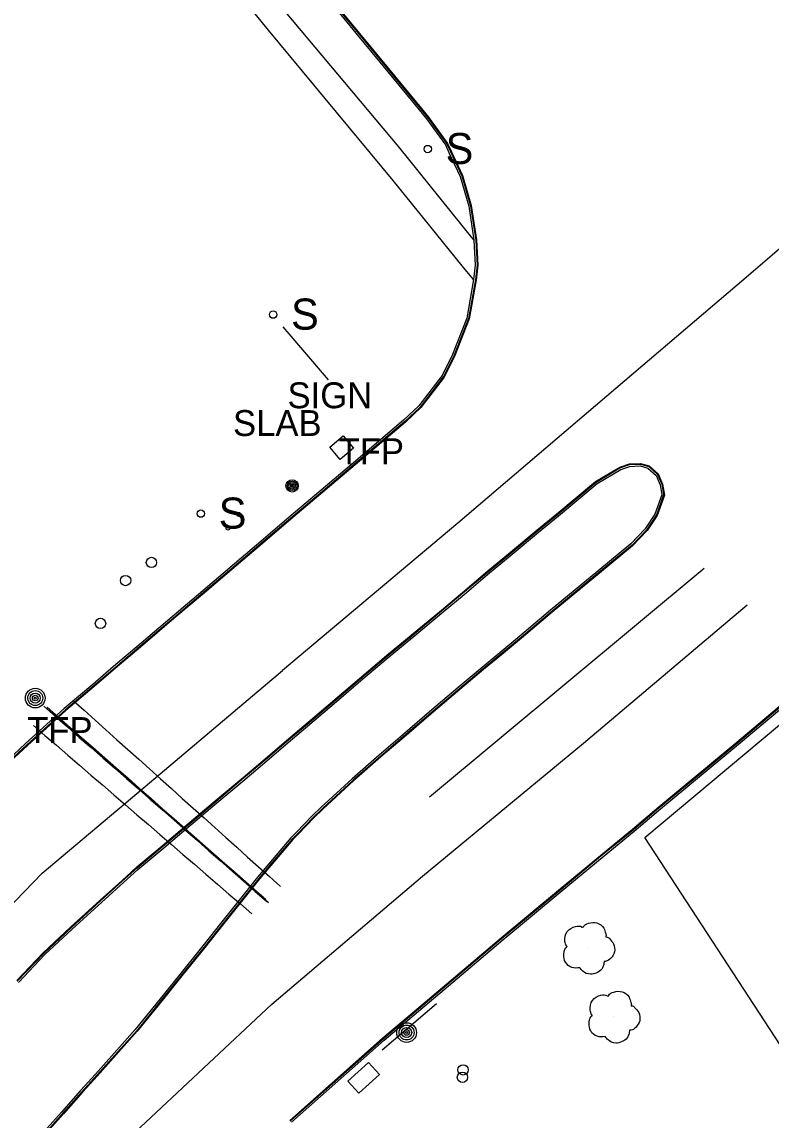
# Model space of a CAD drawing. Extents: x 368532 to 392481, y 10654822 to 10676899.
# Drawn here: x 374499.3 to 374643.9, y 10670907.2 to 10671119.3 of the extents above; entities that cross this region are included whole.
import ezdxf

# ---------------------------------------------------------------- set-up
doc = ezdxf.new("R2010")
doc.units = 0
for name, color, linetype in [('p_Catenary', 7, 'Continuous'), ('p_dtm sidewalk', 7, 'Continuous'), ('p_dtm slab', 7, 'Continuous'), ('p_road - paved curb', 7, 'Continuous'), ('p_road guard rails', 7, 'Continuous'), ('p_road paint stripe', 7, 'Continuous'), ('p_structure constr area', 7, 'Continuous'), ('p_structure sign', 7, 'Continuous'), ('p_structure unidentified', 7, 'Continuous'), ('p_utility general pole', 7, 'Continuous'), ('p_utility guy anchor', 7, 'Continuous'), ('p_veg tree', 7, 'Continuous')]:
    doc.layers.add(name, color=color, linetype=linetype)

msp = doc.modelspace()

# ---------------------------------------------------------------- linework, layer by layer
at = {"layer": 'p_Catenary'}
for points in [[(374509.19, 10670988.24), (374511.29, 10670986.35), (374513.39, 10670984.46), (374515.5, 10670982.57), (374517.6, 10670980.68), (374519.71, 10670978.8), (374521.81, 10670976.91), (374523.91, 10670975.02), (374526.02, 10670973.13), (374528.12, 10670971.24), (374530.22, 10670969.35), (374532.33, 10670967.47), (374534.43, 10670965.58), (374536.54, 10670963.69), (374538.64, 10670961.8), (374540.74, 10670959.91), (374542.85, 10670958.02), (374544.95, 10670956.14), (374547.05, 10670954.25), (374549.16, 10670952.36)], [(374503.51, 10670987.12), (374505.79, 10670985.12), (374508.07, 10670983.13), (374510.35, 10670981.13), (374512.63, 10670979.14), (374514.91, 10670977.15), (374517.19, 10670975.15), (374519.47, 10670973.16), (374521.76, 10670971.16), (374524.04, 10670969.17), (374526.32, 10670967.17), (374528.6, 10670965.18), (374530.88, 10670963.18), (374533.16, 10670961.19), (374535.44, 10670959.19), (374537.72, 10670957.2), (374540, 10670955.2), (374542.28, 10670953.21), (374544.56, 10670951.21), (374546.85, 10670949.22)], [(374504.13, 10670986.97), (374506.35, 10670985.02), (374508.58, 10670983.06), (374510.8, 10670981.11), (374513.02, 10670979.15), (374515.25, 10670977.19), (374517.47, 10670975.24), (374519.69, 10670973.28), (374521.91, 10670971.32), (374524.14, 10670969.37), (374526.36, 10670967.41), (374528.58, 10670965.46), (374530.8, 10670963.5), (374533.03, 10670961.54), (374535.25, 10670959.59), (374537.47, 10670957.63), (374539.7, 10670955.67), (374541.92, 10670953.72), (374544.14, 10670951.76), (374546.36, 10670949.81)], [(374504.15, 10670986.65), (374506.38, 10670984.7), (374508.62, 10670982.74), (374510.85, 10670980.78), (374513.08, 10670978.82), (374515.31, 10670976.86), (374517.54, 10670974.9), (374519.77, 10670972.94), (374522, 10670970.98), (374524.23, 10670969.02), (374526.46, 10670967.07), (374528.69, 10670965.11), (374530.92, 10670963.15), (374533.15, 10670961.19), (374535.38, 10670959.23), (374537.61, 10670957.27), (374539.84, 10670955.31), (374542.07, 10670953.35), (374544.31, 10670951.39), (374546.54, 10670949.44)], [(374505.16, 10670985.88), (374507.31, 10670984.01), (374509.46, 10670982.13), (374511.6, 10670980.25), (374513.75, 10670978.37), (374515.9, 10670976.49), (374518.05, 10670974.62), (374520.19, 10670972.74), (374522.34, 10670970.86), (374524.49, 10670968.98), (374526.63, 10670967.1), (374528.78, 10670965.23), (374530.93, 10670963.35), (374533.08, 10670961.47), (374535.22, 10670959.59), (374537.37, 10670957.71), (374539.52, 10670955.83), (374541.67, 10670953.96), (374543.81, 10670952.08), (374545.96, 10670950.2)], [(374501.48, 10670983.43), (374503.7, 10670981.51), (374505.92, 10670979.6), (374508.14, 10670977.68), (374510.36, 10670975.77), (374512.58, 10670973.85), (374514.8, 10670971.94), (374517.02, 10670970.02), (374519.24, 10670968.11), (374521.46, 10670966.19), (374523.68, 10670964.28), (374525.9, 10670962.36), (374528.13, 10670960.45), (374530.35, 10670958.53), (374532.57, 10670956.62), (374534.79, 10670954.7), (374537.01, 10670952.79), (374539.23, 10670950.87), (374541.45, 10670948.96), (374543.67, 10670947.04)]]:
    msp.add_lwpolyline(points, dxfattribs=at)
at = {"layer": 'p_dtm sidewalk'}
for p, q in [((374546.87, 10671117.68), (374512.09, 10671160.44)), ((374548.41, 10671123.22), (374571.96, 10671095.17)), ((374570.96, 10671088.65), (374546.87, 10671117.68)), ((374571.96, 10671095.17), (374586.07, 10671077.63)), ((374584.25, 10671072.16), (374570.96, 10671088.65)), ((374586.07, 10671077.63), (374586.52, 10671077.13)), ((374586.48, 10671069.51), (374584.25, 10671072.16))]:
    msp.add_line(p, q, dxfattribs=at)
at = {"layer": 'p_dtm slab'}
for p, q in [((374558.71, 10671037.14), (374561.26, 10671039.33)), ((374561.26, 10671039.33), (374563.28, 10671036.97)), ((374560.72, 10671034.78), (374558.71, 10671037.14)), ((374563.28, 10671036.97), (374560.72, 10671034.78))]:
    msp.add_line(p, q, dxfattribs=at)
at = {"layer": 'p_road - paved curb'}
for p, q in [((374558.49, 10671123.45), (374563.71, 10671117.13)), ((374558.76, 10671123.67), (374563.98, 10671117.35)), ((374563.71, 10671117.13), (374569.9, 10671109.64)), ((374563.98, 10671117.35), (374570.17, 10671109.86)), ((374569.9, 10671109.64), (374575.95, 10671102.29)), ((374570.17, 10671109.86), (374576.22, 10671102.51)), ((374575.95, 10671102.29), (374577.37, 10671100.56)), ((374576.22, 10671102.51), (374577.65, 10671100.78)), ((374577.37, 10671100.56), (374581.02, 10671095.56)), ((374577.65, 10671100.78), (374581.32, 10671095.73)), ((374581.02, 10671095.56), (374581.7, 10671094.09)), ((374581.32, 10671095.73), (374582.01, 10671094.24)), ((374581.7, 10671094.09), (374583.85, 10671089.44)), ((374582.01, 10671094.24), (374584.18, 10671089.57)), ((374583.85, 10671089.44), (374585.54, 10671083.7)), ((374584.18, 10671089.57), (374585.88, 10671083.78)), ((374585.54, 10671083.7), (374586.52, 10671077.13)), ((374585.88, 10671083.78), (374586.87, 10671077.16)), ((374586.52, 10671077.13), (374586.79, 10671072.3)), ((374586.87, 10671077.16), (374587.14, 10671072.29)), ((374586.79, 10671072.3), (374586.48, 10671069.51)), ((374587.14, 10671072.29), (374586.83, 10671069.46)), ((374586.48, 10671069.51), (374585.14, 10671062.08)), ((374586.83, 10671069.46), (374585.47, 10671061.98)), ((374585.14, 10671062.08), (374582.39, 10671055.05)), ((374585.47, 10671061.98), (374582.71, 10671054.91)), ((374582.39, 10671055.05), (374580.37, 10671050.98)), ((374582.71, 10671054.91), (374580.67, 10671050.79)), ((374580.37, 10671050.98), (374575.92, 10671045.15)), ((374580.67, 10671050.79), (374576.18, 10671044.91)), ((374575.92, 10671045.15), (374572.96, 10671042.39)), ((374576.18, 10671044.91), (374573.19, 10671042.13)), ((374572.96, 10671042.39), (374563.28, 10671034.12)), ((374573.19, 10671042.13), (374563.5, 10671033.85)), ((374563.28, 10671034.12), (374557.05, 10671028.86)), ((374563.5, 10671033.85), (374557.27, 10671028.59)), ((374614.73, 10671033.15), (374616.58, 10671033.81)), ((374616.58, 10671033.81), (374618.67, 10671033.89)), ((374618.67, 10671033.89), (374620.27, 10671033.44)), ((374610.11, 10671030.41), (374614.73, 10671033.15)), ((374610.31, 10671030.12), (374614.88, 10671032.84)), ((374614.88, 10671032.84), (374616.65, 10671033.46)), ((374616.65, 10671033.46), (374618.63, 10671033.54)), ((374618.63, 10671033.54), (374620.09, 10671033.12)), ((374620.09, 10671033.12), (374621.69, 10671031.69)), ((374620.27, 10671033.44), (374621.98, 10671031.9)), ((374621.69, 10671031.69), (374622.48, 10671029.9)), ((374621.98, 10671031.9), (374622.81, 10671030)), ((374602.64, 10671024.18), (374610.11, 10671030.41)), ((374602.86, 10671023.91), (374610.31, 10671030.12)), ((374622.48, 10671029.9), (374622.78, 10671027.97)), ((374622.81, 10671030), (374623.14, 10671027.93)), ((374557.05, 10671028.86), (374550.89, 10671023.63)), ((374557.27, 10671028.59), (374551.11, 10671023.36)), ((374622.78, 10671027.97), (374621.46, 10671024.22)), ((374623.14, 10671027.93), (374621.77, 10671024.07)), ((374550.89, 10671023.63), (374545.82, 10671019.34)), ((374551.11, 10671023.36), (374546.04, 10671019.07)), ((374598.78, 10671021), (374602.64, 10671024.18)), ((374599, 10671020.73), (374602.86, 10671023.91)), ((374621.46, 10671024.22), (374619.58, 10671021.38)), ((374621.77, 10671024.07), (374619.85, 10671021.16)), ((374619.58, 10671021.38), (374616.83, 10671018.48)), ((374619.85, 10671021.16), (374617.07, 10671018.22)), ((374545.82, 10671019.34), (374540.32, 10671014.64)), ((374546.04, 10671019.07), (374540.54, 10671014.37)), ((374593.69, 10671016.77), (374598.78, 10671021)), ((374593.91, 10671016.51), (374599, 10671020.73)), ((374616.83, 10671018.48), (374610.43, 10671013.22)), ((374617.07, 10671018.22), (374610.65, 10671012.95)), ((374588.96, 10671012.82), (374593.69, 10671016.77)), ((374589.18, 10671012.56), (374593.91, 10671016.51)), ((374540.32, 10671014.64), (374534.19, 10671009.44)), ((374540.54, 10671014.37), (374534.41, 10671009.17)), ((374584.41, 10671009.01), (374588.96, 10671012.82)), ((374610.43, 10671013.22), (374601.34, 10671005.66)), ((374610.65, 10671012.95), (374601.56, 10671005.4)), ((374584.63, 10671008.74), (374589.18, 10671012.56)), ((374534.19, 10671009.44), (374528.29, 10671004.43)), ((374534.41, 10671009.17), (374528.51, 10671004.16)), ((374580.35, 10671005.6), (374584.41, 10671009.01)), ((374580.57, 10671005.34), (374584.63, 10671008.74)), ((374528.29, 10671004.43), (374522.27, 10670999.32)), ((374528.51, 10671004.16), (374522.49, 10670999.05)), ((374574.52, 10671000.76), (374580.35, 10671005.6)), ((374574.74, 10671000.5), (374580.57, 10671005.34)), ((374601.34, 10671005.66), (374595.4, 10671000.69)), ((374601.56, 10671005.4), (374595.62, 10671000.43)), ((374569.76, 10670996.81), (374574.52, 10671000.76)), ((374569.98, 10670996.54), (374574.74, 10671000.5)), ((374595.4, 10671000.69), (374591.53, 10670997.47)), ((374595.62, 10671000.43), (374591.75, 10670997.21)), ((374522.27, 10670999.32), (374516.96, 10670994.78)), ((374522.49, 10670999.05), (374517.18, 10670994.51)), ((374564.51, 10670992.36), (374569.76, 10670996.81)), ((374564.73, 10670992.09), (374569.98, 10670996.54)), ((374591.53, 10670997.47), (374588.09, 10670994.61)), ((374591.75, 10670997.21), (374588.31, 10670994.35)), ((374516.96, 10670994.78), (374512.93, 10670991.36)), ((374517.18, 10670994.51), (374513.15, 10670991.09)), ((374588.09, 10670994.61), (374583.5, 10670990.76)), ((374588.31, 10670994.35), (374583.72, 10670990.49)), ((374560.24, 10670988.72), (374564.51, 10670992.36)), ((374560.46, 10670988.45), (374564.73, 10670992.09)), ((374512.93, 10670991.36), (374507.43, 10670986.71)), ((374513.15, 10670991.09), (374507.66, 10670986.44)), ((374583.5, 10670990.76), (374577.98, 10670986.06)), ((374583.72, 10670990.49), (374578.2, 10670985.79)), ((374637.4, 10670980.07), (374648.47, 10670989.41)), ((374555.47, 10670984.66), (374560.24, 10670988.72)), ((374555.69, 10670984.39), (374560.46, 10670988.45)), ((374637.62, 10670979.81), (374648.69, 10670989.15)), ((374507.43, 10670986.71), (374499.98, 10670979.93)), ((374507.66, 10670986.44), (374500.22, 10670979.67)), ((374577.98, 10670986.06), (374572.72, 10670981.57)), ((374578.2, 10670985.79), (374572.95, 10670981.3)), ((374550.44, 10670980.4), (374555.47, 10670984.66)), ((374550.66, 10670980.13), (374555.69, 10670984.39)), ((374572.72, 10670981.57), (374568.26, 10670977.72)), ((374572.95, 10670981.3), (374568.49, 10670977.45)), ((374499.98, 10670979.93), (374496.65, 10670976.86)), ((374500.22, 10670979.67), (374496.89, 10670976.6)), ((374546.76, 10670977.27), (374550.44, 10670980.4)), ((374546.98, 10670977), (374550.66, 10670980.13)), ((374629.86, 10670973.82), (374637.4, 10670980.07)), ((374630.08, 10670973.55), (374637.62, 10670979.81)), ((374542.06, 10670973.28), (374546.76, 10670977.27)), ((374542.28, 10670973.01), (374546.98, 10670977)), ((374568.26, 10670977.72), (374563.02, 10670973.15)), ((374568.49, 10670977.45), (374563.25, 10670972.89)), ((374536.3, 10670968.41), (374542.06, 10670973.28)), ((374536.52, 10670968.14), (374542.28, 10670973.01)), ((374563.02, 10670973.15), (374557.03, 10670967.65)), ((374563.25, 10670972.89), (374557.27, 10670967.4)), ((374622.3, 10670967.57), (374629.86, 10670973.82)), ((374622.52, 10670967.31), (374630.08, 10670973.55)), ((374531.67, 10670964.5), (374536.3, 10670968.41)), ((374531.89, 10670964.23), (374536.52, 10670968.14)), ((374555.31, 10670965.97), (374552.26, 10670962.8)), ((374557.03, 10670967.65), (374555.31, 10670965.97)), ((374557.27, 10670967.4), (374555.56, 10670965.73)), ((374617.25, 10670963.3), (374622.3, 10670967.57)), ((374617.47, 10670963.04), (374622.52, 10670967.31)), ((374526.45, 10670960.09), (374531.67, 10670964.5)), ((374526.67, 10670959.82), (374531.89, 10670964.23)), ((374555.56, 10670965.73), (374552.51, 10670962.55)), ((374551.2, 10670961.72), (374546.94, 10670956.73)), ((374552.26, 10670962.8), (374551.2, 10670961.72)), ((374552.51, 10670962.55), (374551.46, 10670961.48)), ((374611.44, 10670958.54), (374617.25, 10670963.3)), ((374611.66, 10670958.27), (374617.47, 10670963.04)), ((374521.44, 10670955.9), (374526.45, 10670960.09)), ((374521.67, 10670955.63), (374526.67, 10670959.82)), ((374551.46, 10670961.48), (374547.21, 10670956.51)), ((374602.98, 10670951.51), (374611.44, 10670958.54)), ((374603.2, 10670951.25), (374611.66, 10670958.27)), ((374518.64, 10670953.33), (374521.44, 10670955.9)), ((374518.88, 10670953.07), (374521.67, 10670955.63)), ((374546.94, 10670956.73), (374544.73, 10670954.13)), ((374547.21, 10670956.51), (374545, 10670953.9)), ((374514.45, 10670949.55), (374518.64, 10670953.33)), ((374544.73, 10670954.13), (374541.22, 10670949.68)), ((374545, 10670953.9), (374541.49, 10670949.46)), ((374514.69, 10670949.29), (374518.88, 10670953.07)), ((374591.86, 10670942.29), (374602.98, 10670951.51)), ((374592.08, 10670942.02), (374603.2, 10670951.25)), ((374508.76, 10670944.36), (374514.45, 10670949.55)), ((374509, 10670944.1), (374514.69, 10670949.29)), ((374541.22, 10670949.68), (374537.86, 10670945.48)), ((374541.49, 10670949.46), (374538.13, 10670945.26)), ((374537.86, 10670945.48), (374534.18, 10670940.85)), ((374538.13, 10670945.26), (374534.45, 10670940.63)), ((374503.47, 10670939.42), (374508.76, 10670944.36)), ((374503.71, 10670939.17), (374509, 10670944.1)), ((374534.18, 10670940.85), (374529.75, 10670935.36)), ((374534.45, 10670940.63), (374530.02, 10670935.14)), ((374581.39, 10670933.43), (374591.86, 10670942.29)), ((374581.61, 10670933.16), (374592.08, 10670942.02)), ((374498.37, 10670934.06), (374503.47, 10670939.42)), ((374498.62, 10670933.81), (374503.71, 10670939.17)), ((374529.75, 10670935.36), (374525.94, 10670930.64)), ((374530.02, 10670935.14), (374526.21, 10670930.42)), ((374569, 10670922.93), (374581.39, 10670933.43)), ((374569.23, 10670922.66), (374581.61, 10670933.16)), ((374525.94, 10670930.64), (374521.16, 10670924.7)), ((374526.21, 10670930.42), (374521.43, 10670924.48)), ((374521.16, 10670924.7), (374518.13, 10670921.3)), ((374521.43, 10670924.48), (374518.39, 10670921.07)), ((374551.07, 10670907.05), (374569, 10670922.93)), ((374551.3, 10670906.79), (374569.23, 10670922.66)), ((374518.13, 10670921.3), (374513.47, 10670916.11)), ((374518.39, 10670921.07), (374513.73, 10670915.88)), ((374513.47, 10670916.11), (374510.61, 10670912.92)), ((374513.73, 10670915.88), (374510.87, 10670912.69)), ((374510.61, 10670912.92), (374506.93, 10670908.76)), ((374510.87, 10670912.69), (374507.19, 10670908.53)), ((374506.93, 10670908.76), (374503.59, 10670905)), ((374507.19, 10670908.53), (374503.85, 10670904.77))]:
    msp.add_line(p, q, dxfattribs=at)
for points in [[(374558.88, 10671123.77), (374564.1, 10671117.45), (374570.29, 10671109.96), (374576.34, 10671102.61), (374577.77, 10671100.87), (374581.45, 10671095.81), (374582.15, 10671094.3), (374584.32, 10671089.62), (374586.03, 10671083.81), (374587.02, 10671077.18), (374587.29, 10671072.29), (374586.98, 10671069.44), (374585.62, 10671061.94), (374582.85, 10671054.85), (374580.8, 10671050.71)], [(374580.8, 10671050.71), (374576.29, 10671044.81), (374573.29, 10671042.02), (374563.6, 10671033.74), (374557.37, 10671028.48), (374551.21, 10671023.25), (374546.14, 10671018.96), (374540.64, 10671014.26), (374534.51, 10671009.06), (374528.61, 10671004.05), (374522.59, 10670998.94), (374517.28, 10670994.4), (374513.25, 10670990.98), (374507.76, 10670986.33), (374500.32, 10670979.56), (374496.99, 10670976.49), (374492.12, 10670972), (374488.71, 10670968.83)], [(374498.26, 10670934.16), (374503.36, 10670939.53), (374508.66, 10670944.47), (374514.35, 10670949.66), (374518.54, 10670953.44), (374521.34, 10670956.01), (374526.35, 10670960.2), (374531.57, 10670964.61), (374536.2, 10670968.52), (374541.96, 10670973.39), (374546.66, 10670977.38), (374550.34, 10670980.51), (374555.37, 10670984.77), (374560.14, 10670988.83), (374564.41, 10670992.47), (374569.66, 10670996.92), (374574.42, 10671000.88), (374580.25, 10671005.72), (374584.31, 10671009.12), (374588.86, 10671012.94), (374593.59, 10671016.89), (374598.68, 10671021.12), (374602.54, 10671024.3), (374610.02, 10671030.53), (374614.67, 10671033.29), (374616.55, 10671033.96), (374618.69, 10671034.04), (374620.34, 10671033.57), (374622.1, 10671031.99), (374622.96, 10671030.04), (374623.29, 10671027.92), (374621.91, 10671024), (374619.97, 10671021.07), (374617.17, 10671018.11), (374610.75, 10671012.83), (374601.66, 10671005.28), (374595.72, 10671000.31), (374591.85, 10670997.09), (374588.41, 10670994.23), (374583.82, 10670990.38), (374578.3, 10670985.68), (374573.05, 10670981.19), (374568.59, 10670977.34), (374563.35, 10670972.78), (374557.37, 10670967.29), (374555.67, 10670965.62), (374552.62, 10670962.45), (374551.57, 10670961.38), (374547.32, 10670956.41), (374545.12, 10670953.81), (374541.61, 10670949.37), (374538.25, 10670945.17), (374534.57, 10670940.54), (374530.14, 10670935.05), (374526.33, 10670930.33), (374521.54, 10670924.38), (374518.5, 10670920.97), (374513.84, 10670915.78), (374510.98, 10670912.59), (374507.3, 10670908.43), (374503.96, 10670904.67)], [(374550.97, 10670907.16), (374568.9, 10670923.04), (374581.29, 10670933.54), (374591.76, 10670942.4), (374602.88, 10670951.63), (374611.34, 10670958.66), (374617.15, 10670963.42), (374622.2, 10670967.69), (374629.76, 10670973.94), (374637.3, 10670980.19), (374648.37, 10670989.53)]]:
    msp.add_lwpolyline(points, dxfattribs=at)
at = {"layer": 'p_road guard rails'}
msp.add_line((374568.8, 10670920.78), (374579.32, 10670929.75), dxfattribs=at)
at = {"layer": 'p_road paint stripe'}
for p, q in [((374668.17, 10671094.83), (374639.07, 10671069.95)), ((374639.07, 10671069.95), (374613.95, 10671048.49)), ((374613.95, 10671048.49), (374583.4, 10671022.46)), ((374583.4, 10671022.46), (374549.59, 10670994.04)), ((374577.93, 10670969.66), (374630.97, 10671013.83)), ((374607.66, 10670979.98), (374639.31, 10671006.7)), ((374523.04, 10670971.66), (374549.59, 10670994.04)), ((374576.58, 10670954.32), (374607.66, 10670979.98)), ((374503.21, 10670954.91), (374523.04, 10670971.66)), ((374487.38, 10670938.63), (374503.21, 10670954.91)), ((374547.51, 10670929.59), (374576.58, 10670954.32)), ((374521.15, 10670904.91), (374547.51, 10670929.59))]:
    msp.add_line(p, q, dxfattribs=at)
at = {"layer": 'p_structure constr area'}
for p, q in [((374619.55, 10670961.76), (374678.47, 10671011.23)), ((374654.97, 10670907.42), (374619.55, 10670961.76))]:
    msp.add_line(p, q, dxfattribs=at)
at = {"layer": 'p_structure sign'}
msp.add_lwpolyline([(374558.47, 10671050.14), (374549.73, 10671060.38)], dxfattribs=at)
for centre in [(374577.62, 10671094.73), (374547.77, 10671062.76), (374533.82, 10671024.33)]:
    msp.add_circle(centre, 0.713, dxfattribs=at)
at = {"layer": 'p_structure unidentified'}
for p, q in [((374562.21, 10670914.77), (374566.19, 10670918.37)), ((374566.19, 10670918.37), (374568.29, 10670916.05)), ((374568.29, 10670916.05), (374564.31, 10670912.45)), ((374564.31, 10670912.45), (374562.21, 10670914.77))]:
    msp.add_line(p, q, dxfattribs=at)
for centre in [(374541.17, 10671024.18), (374539.05, 10671021.54)]:
    msp.add_circle(centre, 0.375, dxfattribs=at)
at = {"layer": 'p_utility general pole'}
for centre, radius in [((374551.43, 10671029.69), 1.19), ((374551.43, 10671029.69), 0.901), ((374551.43, 10671029.69), 0.608), ((374551.43, 10671029.69), 0.337), ((374551.43, 10671029.69), 0.12), ((374501.84, 10670988.71), 1.9), ((374501.84, 10670988.71), 1.44), ((374501.84, 10670988.71), 0.973), ((374501.84, 10670988.71), 0.539), ((374501.84, 10670988.71), 0.192), ((374573.54, 10670924.13), 1.9), ((374573.54, 10670924.13), 1.44), ((374573.54, 10670924.13), 0.973), ((374573.54, 10670924.13), 0.539), ((374573.54, 10670924.13), 0.192)]:
    msp.add_circle(centre, radius, dxfattribs=at)
at = {"layer": 'p_utility guy anchor'}
for centre in [(374524.28, 10671014.9), (374519.28, 10671011.41), (374514.44, 10671003.14), (374584.44, 10670916.92), (374584.32, 10670915.48)]:
    msp.add_circle(centre, 1, dxfattribs=at)
at = {"layer": 'p_veg tree'}
for p, q in [((374608.6, 10670940.47), (374608.6, 10670940.47)), ((374613.48, 10670927.18), (374613.48, 10670927.18))]:
    msp.add_line(p, q, dxfattribs=at)
for points in [[(374607, 10670936.63), (374605.44, 10670936.7), (374604.2, 10670937.72), (374603.88, 10670939.19), (374604.02, 10670940.03), (374604.39, 10670940.63), (374604.5, 10670940.74), (374604.44, 10670940.83), (374604.1, 10670941.73), (374604.52, 10670943.61), (374606.14, 10670944.62), (374607.44, 10670944.49), (374607.58, 10670944.44), (374607.65, 10670944.53), (374608.65, 10670945.22), (374610.27, 10670945.29), (374611.59, 10670944.26), (374611.97, 10670943.24), (374612.01, 10670942.69), (374611.99, 10670942.58), (374612.09, 10670942.58), (374612.68, 10670942.26), (374613.48, 10670941.26), (374613.65, 10670939.69), (374612.96, 10670938.48), (374611.99, 10670937.9), (374611.73, 10670937.84), (374611.67, 10670937.8), (374611.66, 10670937.73), (374611.59, 10670937.29), (374611.22, 10670936.38), (374610.25, 10670935.65), (374609.02, 10670935.38), (374607.54, 10670935.99), (374606.98, 10670936.64)], [(374611.88, 10670923.34), (374610.32, 10670923.41), (374609.08, 10670924.44), (374608.76, 10670925.91), (374608.9, 10670926.75), (374609.27, 10670927.34), (374609.38, 10670927.45), (374609.32, 10670927.55), (374608.98, 10670928.44), (374609.4, 10670930.33), (374611.02, 10670931.34), (374612.32, 10670931.2), (374612.46, 10670931.15), (374612.53, 10670931.24), (374613.53, 10670931.94), (374615.15, 10670932), (374616.47, 10670930.97), (374616.85, 10670929.95), (374616.89, 10670929.41), (374616.87, 10670929.29), (374616.97, 10670929.29), (374617.56, 10670928.97), (374618.36, 10670927.97), (374618.53, 10670926.4), (374617.84, 10670925.19), (374616.87, 10670924.61), (374616.61, 10670924.56), (374616.55, 10670924.51), (374616.54, 10670924.45), (374616.47, 10670924), (374616.1, 10670923.1), (374615.13, 10670922.37), (374613.9, 10670922.09), (374612.42, 10670922.7), (374611.86, 10670923.35)]]:
    msp.add_spline(points, degree=3, dxfattribs=at)

# ---------------------------------------------------------------- texts
at = {"layer": 'p_dtm slab'}
msp.add_text(' SLAB', height=5, dxfattribs=at).set_placement((374538.17, 10671039.32))
at = {"layer": 'p_structure sign'}
for s, height, p in [('S', 6, (374581.07, 10671091.83)), ('S', 6, (374551.23, 10671059.86)), (' SIGN', 5, (374548.69, 10671044.68)), ('S', 6, (374537.27, 10671021.43))]:
    msp.add_text(s, height=height, dxfattribs=at).set_placement(p)
at = {"layer": 'p_utility general pole'}
for p in [(374560.41, 10671033.87), (374500.28, 10670980.03)]:
    msp.add_text('TFP', height=5, dxfattribs=at).set_placement(p)

doc.saveas('drawing.dxf')
